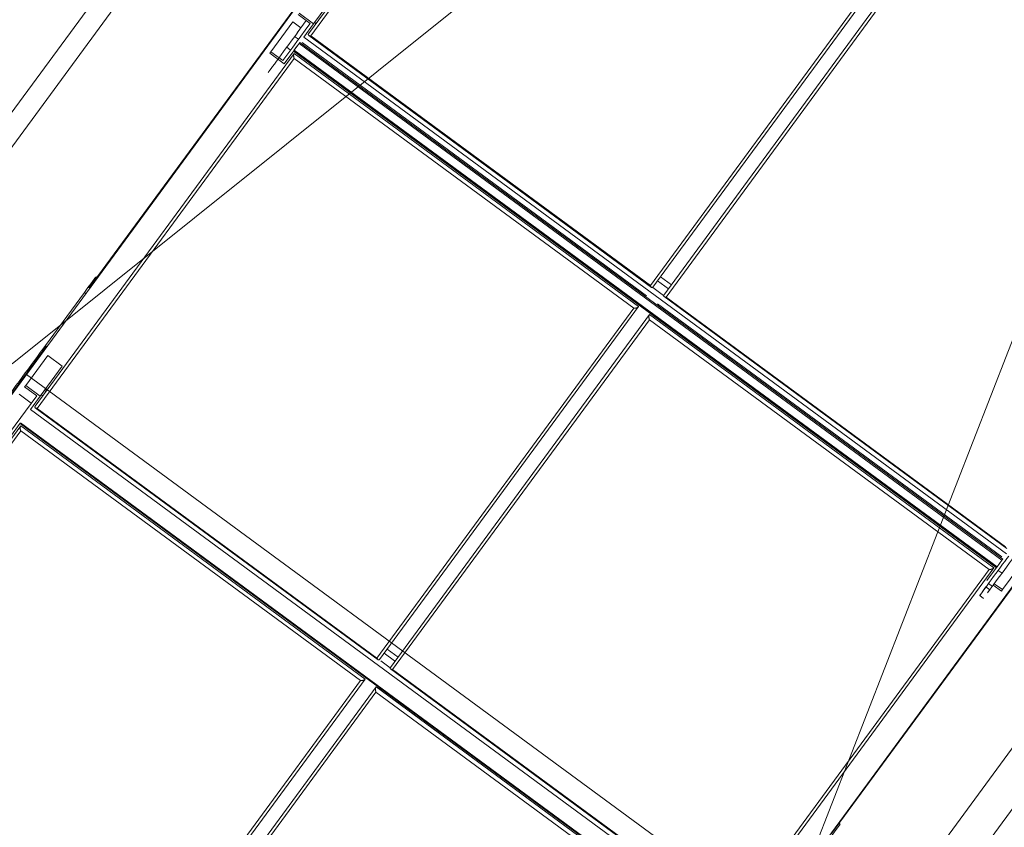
# Model space of a CAD drawing. Header units: metres. Extents: x 135583 to 135939, y 457896 to 458258.
# Tile 276 of 599: x 135787.65 to 135789.3, y 457938.96 to 457940.32. Entities that reach past the tile are written whole.
import ezdxf

# ---------------------------------------------------------------- set-up
doc = ezdxf.new("R2010")
doc.units = ezdxf.units.M
doc.linetypes.add('Hidden', pattern=[4, 2, -2])
doc.layers.add('NIEUWE INSTALLATIE', color=250, linetype='Continuous', lineweight=0)

msp = doc.modelspace()

# ---------------------------------------------------------------- linework, layer by layer
at = {"layer": 'NIEUWE INSTALLATIE', "linetype": 'Hidden'}
for p, q in [((135787.4541, 457939.9144), (135789.2893, 457942.4123)), ((135787.4541, 457939.9144), (135789.2893, 457942.4123)), ((135785.895, 457937.7927), (135787.8563, 457940.4623)), ((135788.5408, 457940.4645), (135787.6361, 457939.7399)), ((135788.5408, 457940.4645), (135787.6361, 457939.7399)), ((135788.9256, 457938.7926), (135789.3467, 457939.8725)), ((135788.9256, 457938.7926), (135789.3467, 457939.8725)), ((135787.6601, 457939.7223), (135788.9062, 457938.8068)), ((135787.6601, 457939.7223), (135788.9062, 457938.8068))]:
    msp.add_line(p, q, dxfattribs=at)
at = {"layer": 'NIEUWE INSTALLATIE'}
for p, q in [((135788.6058, 457941.0096), (135787.1564, 457939.0368)), ((135788.5659, 457940.8823), (135788.1322, 457940.2919)), ((135788.5658, 457940.8736), (135788.1358, 457940.2884)), ((135788.7044, 457939.8707), (135789.1343, 457940.4559)), ((135788.7088, 457939.8683), (135789.1425, 457940.4587)), ((135785.9025, 457937.7438), (135787.8845, 457940.4416)), ((135789.1607, 457940.4453), (135788.7269, 457939.8549)), ((135789.1605, 457940.4367), (135788.7306, 457939.8515)), ((135787.7652, 457939.8671), (135788.1369, 457940.373)), ((135788.1775, 457940.359), (135788.1407, 457940.309)), ((135788.1348, 457940.3094), (135788.1146, 457940.3242)), ((135788.1166, 457940.3268), (135788.1407, 457940.309)), ((135788.069, 457940.262), (135788.1057, 457940.312)), ((135788.1194, 457940.302), (135788.1057, 457940.312)), ((135788.1132, 457940.2935), (135788.1283, 457940.3141)), ((135788.131, 457940.3042), (135788.1148, 457940.2821)), ((135788.1407, 457940.309), (135788.1242, 457940.2865)), ((135788.131, 457940.3042), (135788.1348, 457940.3094)), ((135788.145, 457940.3093), (135788.1423, 457940.3112)), ((135789.3008, 457939.4221), (135788.1242, 457940.2865)), ((135788.1326, 457940.2894), (135788.7063, 457939.8679)), ((135788.7044, 457939.8707), (135788.1358, 457940.2884)), ((135788.1057, 457940.2698), (135788.0893, 457940.2474)), ((135788.0956, 457940.2695), (135788.102, 457940.2647)), ((135788.1154, 457940.283), (135788.1057, 457940.2698)), ((135788.1082, 457940.2648), (135788.1164, 457940.2759)), ((135788.1164, 457940.2759), (135788.1177, 457940.2776)), ((135789.293, 457939.4115), (135788.1164, 457940.2759)), ((135789.2943, 457939.4132), (135788.1177, 457940.2776)), ((135788.6982, 457939.8538), (135788.1216, 457940.2775)), ((135788.1082, 457940.2593), (135787.6745, 457939.6689)), ((135788.0671, 457940.2594), (135788.069, 457940.262)), ((135788.0913, 457940.2417), (135788.0671, 457940.2594)), ((135788.069, 457940.262), (135788.0891, 457940.2472)), ((135788.1073, 457940.2635), (135788.0913, 457940.2417)), ((135788.107, 457940.2631), (135789.2836, 457939.3986)), ((135788.1078, 457940.2642), (135789.2844, 457939.3998)), ((135789.2848, 457939.4004), (135788.1082, 457940.2648)), ((135788.6848, 457939.8356), (135788.1082, 457940.2593)), ((135788.1081, 457940.2506), (135787.6781, 457939.6654)), ((135788.0891, 457940.2472), (135788.0893, 457940.2474)), ((135788.1081, 457940.2506), (135788.6766, 457939.8329)), ((135788.3975, 457938.125), (135789.8469, 457940.0978)), ((135787.7784, 457939.8834), (135787.776, 457939.8852)), ((135788.7166, 457939.8788), (135788.7347, 457939.8655)), ((135788.7216, 457939.8857), (135788.7397, 457939.8723)), ((135787.6917, 457939.7704), (135787.757, 457939.8593)), ((135787.7594, 457939.8575), (135787.757, 457939.8593)), ((135787.766, 457939.8665), (135787.7636, 457939.8683)), ((135788.7266, 457939.8543), (135788.7083, 457939.8678)), ((135788.7163, 457939.8405), (135789.2929, 457939.4169)), ((135788.7273, 457939.8524), (135789.301, 457939.4309)), ((135788.7306, 457939.8515), (135789.2991, 457939.4338)), ((135788.6766, 457939.8329), (135788.2467, 457939.2477)), ((135788.2511, 457939.2452), (135788.6848, 457939.8356)), ((135788.703, 457939.8223), (135788.2692, 457939.2319)), ((135788.7028, 457939.8137), (135788.2729, 457939.2285)), ((135789.2714, 457939.396), (135788.7028, 457939.8137)), ((135789.2796, 457939.3987), (135788.703, 457939.8223)), ((135787.6226, 457939.673), (135787.6933, 457939.7692)), ((135787.6941, 457939.7686), (135787.6917, 457939.7704)), ((135787.6588, 457939.7037), (135787.6956, 457939.7538)), ((135787.7197, 457939.736), (135787.6956, 457939.7538)), ((135787.7197, 457939.736), (135787.683, 457939.686)), ((135787.6588, 457939.7037), (135787.6569, 457939.7012)), ((135787.6569, 457939.7012), (135787.6771, 457939.6864)), ((135787.683, 457939.686), (135787.6588, 457939.7037)), ((135787.6926, 457939.6935), (135787.69, 457939.6954)), ((135787.6939, 457939.6954), (135787.6913, 457939.6973)), ((135787.6771, 457939.6864), (135787.6314, 457939.6242)), ((135787.6681, 457939.6742), (135787.648, 457939.689)), ((135787.6665, 457939.6635), (135787.683, 457939.686)), ((135787.6872, 457939.6863), (135787.6846, 457939.6882)), ((135787.6665, 457939.6635), (135788.843, 457938.799)), ((135787.6748, 457939.6664), (135788.2486, 457939.2449)), ((135788.2467, 457939.2477), (135787.6781, 457939.6654)), ((135787.6501, 457939.6412), (135788.8267, 457938.7768)), ((135787.6505, 457939.6362), (135787.2167, 457939.0458)), ((135787.6503, 457939.6276), (135787.2204, 457939.0424)), ((135787.6335, 457939.6186), (135787.6496, 457939.6405)), ((135787.6493, 457939.64), (135788.8258, 457938.7756)), ((135787.6503, 457939.6276), (135788.2189, 457939.2099)), ((135788.2271, 457939.2126), (135787.6505, 457939.6362)), ((135789.6156, 457939.513), (135788.7145, 457938.2866)), ((135788.7631, 457938.2509), (135789.6642, 457939.4773)), ((135789.3795, 457939.46), (135789.0078, 457938.9541)), ((135789.2848, 457939.4004), (135789.293, 457939.4115)), ((135789.2939, 457939.3621), (135789.3307, 457939.4121)), ((135788.8414, 457938.8108), (135789.2714, 457939.396)), ((135788.8458, 457938.8083), (135789.2796, 457939.3987)), ((135789.2839, 457939.3991), (135789.2678, 457939.3772)), ((135789.2931, 457939.3897), (135789.2867, 457939.3944)), ((135789.2662, 457939.3666), (135789.2727, 457939.3619)), ((135789.2705, 457939.3724), (135789.2769, 457939.3676)), ((135789.2783, 457939.3695), (135789.292, 457939.3595)), ((135789.2939, 457939.3621), (135789.2802, 457939.3721)), ((135789.292, 457939.3595), (135789.2939, 457939.3621)), ((135789.2557, 457939.3522), (135789.2621, 457939.3475)), ((135788.2639, 457939.2626), (135788.282, 457939.2493)), ((135788.2588, 457939.2558), (135788.2763, 457939.243)), ((135788.2689, 457939.2313), (135788.253, 457939.243)), ((135788.2696, 457939.2294), (135788.8433, 457938.8079)), ((135787.7934, 457938.6222), (135788.2271, 457939.2126)), ((135788.2729, 457939.2285), (135788.8414, 457938.8108)), ((135788.2189, 457939.2099), (135787.789, 457938.6247)), ((135788.2452, 457939.1993), (135787.8115, 457938.6089)), ((135788.8218, 457938.7757), (135788.2452, 457939.1993)), ((135788.2451, 457939.1906), (135787.8151, 457938.6054)), ((135788.8136, 457938.7729), (135788.2451, 457939.1906)), ((135789.0219, 457938.9699), (135789.0029, 457938.944)), ((135789.0219, 457938.9699), (135789.0195, 457938.9717))]:
    msp.add_line(p, q, dxfattribs=at)
at = {"layer": 'NIEUWE INSTALLATIE', "flags": 128}
for points in [[(135788.109, 457940.2877), (135788.1106, 457940.2866), (135788.1122, 457940.2854), (135788.1138, 457940.2842), (135788.1154, 457940.283)], [(135788.0893, 457940.2474), (135788.0877, 457940.2486), (135788.0861, 457940.2498), (135788.0844, 457940.251), (135788.0828, 457940.2522)]]:
    msp.add_lwpolyline(points, dxfattribs=at)
at = {"layer": 'NIEUWE INSTALLATIE'}
for centre, major_axis, start_param, end_param in [((135788.0942, 457940.2676), (0.0296, 0.0403), 3.141593, 5.450176), ((135788.1105, 457940.2679), (0.00355, 0.00484), 2.74594, 8.034617), ((135787.7227, 457939.8127), (-0.0533, -0.0725), 2.792527, 4.014257), ((135787.6574, 457939.7238), (-0.0533, -0.0725), 4.014257, 5.585054), ((135789.9246, 457938.3721), (0.7401, 1.0074), 0.619075, 6.898665), ((135789.2853, 457939.3925), (-0.0296, -0.0403), 4.014257, 7.15585), ((135789.2917, 457939.3878), (-0.0296, -0.0403), 0.698132, 2.268928), ((135789.2907, 457939.4084), (-0.00355, -0.00484), 2.268928, 3.839724), ((135789.2871, 457939.4035), (-0.00355, -0.00484), 5.585054, 7.15585)]:
    msp.add_ellipse(centre, major_axis=major_axis, ratio=0.000001, start_param=start_param, end_param=end_param, dxfattribs=at)
for points, knots in [([(135788.1358, 457940.2884), (135788.1355, 457940.2885), (135788.1347, 457940.2885), (135788.1339, 457940.2887), (135788.1334, 457940.2889), (135788.1331, 457940.2891), (135788.1329, 457940.2892), (135788.1327, 457940.2893), (135788.1326, 457940.2894), (135788.1324, 457940.2895), (135788.1322, 457940.2897), (135788.1321, 457940.2898), (135788.132, 457940.29), (135788.1319, 457940.2901), (135788.1318, 457940.2903), (135788.1318, 457940.2905), (135788.1318, 457940.2907), (135788.1318, 457940.2909), (135788.1318, 457940.2911), (135788.1318, 457940.2913), (135788.132, 457940.2915), (135788.1321, 457940.2917), (135788.1322, 457940.2919)], [0, 0, 0, 0, 0.142857, 0.285714, 0.357143, 0.392857, 0.428571, 0.464286, 0.5, 0.535714, 0.571429, 0.607143, 0.642857, 0.678571, 0.714286, 0.75, 0.785714, 0.821429, 0.857143, 0.892857, 0.928571, 1, 1, 1, 1]), ([(135788.1082, 457940.2593), (135788.1081, 457940.2591), (135788.108, 457940.2589), (135788.1078, 457940.2585), (135788.1077, 457940.2582), (135788.1076, 457940.2579), (135788.1075, 457940.2576), (135788.1074, 457940.2573), (135788.1074, 457940.257), (135788.1073, 457940.2566), (135788.1073, 457940.2563), (135788.1072, 457940.2559), (135788.1072, 457940.2556), (135788.1072, 457940.2553), (135788.1072, 457940.2548), (135788.1073, 457940.2544), (135788.1073, 457940.2539), (135788.1073, 457940.2535), (135788.1075, 457940.2527), (135788.1077, 457940.2517), (135788.1079, 457940.251), (135788.1081, 457940.2506)], [0, 0, 0, 0, 0.071429, 0.107143, 0.142857, 0.178571, 0.214286, 0.25, 0.285714, 0.321429, 0.357143, 0.392857, 0.428571, 0.464286, 0.5, 0.571429, 0.607143, 0.642857, 0.714286, 0.857143, 1, 1, 1, 1]), ([(135788.7088, 457939.8683), (135788.7087, 457939.8681), (135788.7085, 457939.8679), (135788.7083, 457939.8678), (135788.7081, 457939.8676), (135788.7079, 457939.8676), (135788.7077, 457939.8675), (135788.7076, 457939.8675), (135788.7074, 457939.8675), (135788.7072, 457939.8675), (135788.707, 457939.8675), (135788.7068, 457939.8676), (135788.7067, 457939.8677), (135788.7065, 457939.8678), (135788.7063, 457939.8679), (135788.706, 457939.8681), (135788.7058, 457939.8683), (135788.7056, 457939.8685), (135788.7053, 457939.869), (135788.7048, 457939.8697), (135788.7045, 457939.8704), (135788.7044, 457939.8707)], [0, 0, 0, 0, 0.071429, 0.107143, 0.142857, 0.178571, 0.214286, 0.25, 0.285714, 0.321429, 0.357143, 0.392857, 0.428571, 0.464286, 0.5, 0.571429, 0.607143, 0.642857, 0.714286, 0.857143, 1, 1, 1, 1]), ([(135788.7306, 457939.8515), (135788.7302, 457939.8515), (135788.7295, 457939.8516), (135788.7286, 457939.8518), (135788.7281, 457939.852), (135788.7279, 457939.8521), (135788.7277, 457939.8522), (135788.7275, 457939.8523), (135788.7273, 457939.8525), (135788.7271, 457939.8526), (135788.727, 457939.8527), (135788.7269, 457939.8529), (135788.7268, 457939.853), (135788.7267, 457939.8532), (135788.7266, 457939.8533), (135788.7265, 457939.8535), (135788.7265, 457939.8537), (135788.7265, 457939.8539), (135788.7265, 457939.8541), (135788.7266, 457939.8543), (135788.7267, 457939.8546), (135788.7268, 457939.8548), (135788.7269, 457939.8549)], [0, 0, 0, 0, 0.142857, 0.285714, 0.357143, 0.392857, 0.428571, 0.464286, 0.5, 0.535714, 0.571429, 0.607143, 0.642857, 0.678571, 0.714286, 0.75, 0.785714, 0.821429, 0.857143, 0.892857, 0.928571, 1, 1, 1, 1]), ([(135788.6848, 457939.8356), (135788.6847, 457939.8355), (135788.6845, 457939.8353), (135788.6842, 457939.835), (135788.684, 457939.8348), (135788.6837, 457939.8346), (135788.6835, 457939.8345), (135788.6832, 457939.8343), (135788.6829, 457939.8341), (135788.6826, 457939.834), (135788.6823, 457939.8338), (135788.682, 457939.8337), (135788.6816, 457939.8336), (135788.6813, 457939.8335), (135788.6809, 457939.8334), (135788.6804, 457939.8333), (135788.68, 457939.8332), (135788.6796, 457939.8331), (135788.6788, 457939.833), (135788.6778, 457939.8329), (135788.677, 457939.8329), (135788.6766, 457939.8329)], [0, 0, 0, 0, 0.071429, 0.107143, 0.142857, 0.178571, 0.214286, 0.25, 0.285714, 0.321429, 0.357143, 0.392857, 0.428571, 0.464286, 0.5, 0.571429, 0.607143, 0.642857, 0.714286, 0.857143, 1, 1, 1, 1]), ([(135788.703, 457939.8223), (135788.7028, 457939.8222), (135788.7027, 457939.8219), (135788.7025, 457939.8216), (135788.7024, 457939.8213), (135788.7023, 457939.821), (135788.7022, 457939.8207), (135788.7022, 457939.8203), (135788.7021, 457939.82), (135788.7021, 457939.8197), (135788.702, 457939.8193), (135788.702, 457939.819), (135788.702, 457939.8187), (135788.702, 457939.8183), (135788.702, 457939.8179), (135788.702, 457939.8174), (135788.702, 457939.817), (135788.7021, 457939.8165), (135788.7022, 457939.8158), (135788.7024, 457939.8148), (135788.7027, 457939.814), (135788.7028, 457939.8137)], [0, 0, 0, 0, 0.071429, 0.107143, 0.142857, 0.178571, 0.214286, 0.25, 0.285714, 0.321429, 0.357143, 0.392857, 0.428571, 0.464286, 0.5, 0.571429, 0.607143, 0.642857, 0.714286, 0.857143, 1, 1, 1, 1]), ([(135787.6781, 457939.6654), (135787.6777, 457939.6654), (135787.677, 457939.6655), (135787.6762, 457939.6657), (135787.6757, 457939.6659), (135787.6754, 457939.666), (135787.6752, 457939.6661), (135787.675, 457939.6663), (135787.6748, 457939.6664), (135787.6747, 457939.6665), (135787.6745, 457939.6666), (135787.6744, 457939.6668), (135787.6743, 457939.6669), (135787.6742, 457939.6671), (135787.6741, 457939.6673), (135787.6741, 457939.6675), (135787.674, 457939.6676), (135787.674, 457939.6678), (135787.6741, 457939.668), (135787.6741, 457939.6682), (135787.6742, 457939.6685), (135787.6744, 457939.6687), (135787.6745, 457939.6689)], [0, 0, 0, 0, 0.142857, 0.285714, 0.357143, 0.392857, 0.428571, 0.464286, 0.5, 0.535714, 0.571429, 0.607143, 0.642857, 0.678571, 0.714286, 0.75, 0.785714, 0.821429, 0.857143, 0.892857, 0.928571, 1, 1, 1, 1]), ([(135787.6505, 457939.6362), (135787.6504, 457939.6361), (135787.6502, 457939.6358), (135787.6501, 457939.6355), (135787.65, 457939.6352), (135787.6499, 457939.6349), (135787.6498, 457939.6346), (135787.6497, 457939.6343), (135787.6496, 457939.6339), (135787.6496, 457939.6336), (135787.6495, 457939.6333), (135787.6495, 457939.6329), (135787.6495, 457939.6326), (135787.6495, 457939.6322), (135787.6495, 457939.6318), (135787.6495, 457939.6313), (135787.6496, 457939.6309), (135787.6496, 457939.6305), (135787.6497, 457939.6297), (135787.65, 457939.6287), (135787.6502, 457939.628), (135787.6503, 457939.6276)], [0, 0, 0, 0, 0.071429, 0.107143, 0.142857, 0.178571, 0.214286, 0.25, 0.285714, 0.321429, 0.357143, 0.392857, 0.428571, 0.464286, 0.5, 0.571429, 0.607143, 0.642857, 0.714286, 0.857143, 1, 1, 1, 1]), ([(135789.2714, 457939.396), (135789.2717, 457939.3959), (135789.2725, 457939.3959), (135789.2736, 457939.396), (135789.2743, 457939.3961), (135789.2748, 457939.3962), (135789.2751, 457939.3963), (135789.2754, 457939.3964), (135789.2757, 457939.3965), (135789.2761, 457939.3966), (135789.2764, 457939.3967), (135789.2767, 457939.3968), (135789.277, 457939.3969), (135789.2773, 457939.397), (135789.2776, 457939.3972), (135789.2779, 457939.3973), (135789.2782, 457939.3975), (135789.2785, 457939.3977), (135789.2787, 457939.3979), (135789.279, 457939.3981), (135789.2793, 457939.3983), (135789.2795, 457939.3985), (135789.2796, 457939.3987)], [0, 0, 0, 0, 0.142857, 0.285714, 0.357143, 0.392857, 0.428571, 0.464286, 0.5, 0.535714, 0.571429, 0.607143, 0.642857, 0.678571, 0.714286, 0.75, 0.785714, 0.821429, 0.857143, 0.892857, 0.928571, 1, 1, 1, 1]), ([(135788.2467, 457939.2477), (135788.2468, 457939.2474), (135788.2471, 457939.2467), (135788.2476, 457939.2459), (135788.2479, 457939.2455), (135788.2481, 457939.2453), (135788.2483, 457939.2451), (135788.2484, 457939.245), (135788.2486, 457939.2449), (135788.2488, 457939.2447), (135788.2489, 457939.2446), (135788.2491, 457939.2446), (135788.2493, 457939.2445), (135788.2495, 457939.2445), (135788.2497, 457939.2444), (135788.2498, 457939.2444), (135788.25, 457939.2445), (135788.2502, 457939.2445), (135788.2504, 457939.2446), (135788.2506, 457939.2447), (135788.2508, 457939.2449), (135788.251, 457939.2451), (135788.2511, 457939.2452)], [0, 0, 0, 0, 0.142857, 0.285714, 0.357143, 0.392857, 0.428571, 0.464286, 0.5, 0.535714, 0.571429, 0.607143, 0.642857, 0.678571, 0.714286, 0.75, 0.785714, 0.821429, 0.857143, 0.892857, 0.928571, 1, 1, 1, 1]), ([(135788.2729, 457939.2285), (135788.2725, 457939.2285), (135788.2718, 457939.2286), (135788.2709, 457939.2288), (135788.2704, 457939.229), (135788.2701, 457939.2291), (135788.2699, 457939.2292), (135788.2697, 457939.2293), (135788.2696, 457939.2294), (135788.2694, 457939.2296), (135788.2693, 457939.2297), (135788.2691, 457939.2298), (135788.269, 457939.23), (135788.2689, 457939.2302), (135788.2689, 457939.2303), (135788.2688, 457939.2305), (135788.2688, 457939.2307), (135788.2688, 457939.2309), (135788.2688, 457939.2311), (135788.2689, 457939.2313), (135788.269, 457939.2316), (135788.2691, 457939.2318), (135788.2692, 457939.2319)], [0, 0, 0, 0, 0.142857, 0.285714, 0.357143, 0.392857, 0.428571, 0.464286, 0.5, 0.535714, 0.571429, 0.607143, 0.642857, 0.678571, 0.714286, 0.75, 0.785714, 0.821429, 0.857143, 0.892857, 0.928571, 1, 1, 1, 1]), ([(135788.2271, 457939.2126), (135788.227, 457939.2125), (135788.2268, 457939.2123), (135788.2265, 457939.212), (135788.2263, 457939.2118), (135788.226, 457939.2116), (135788.2257, 457939.2114), (135788.2255, 457939.2113), (135788.2252, 457939.2111), (135788.2249, 457939.211), (135788.2245, 457939.2108), (135788.2242, 457939.2107), (135788.2239, 457939.2106), (135788.2236, 457939.2105), (135788.2232, 457939.2103), (135788.2227, 457939.2102), (135788.2223, 457939.2101), (135788.2219, 457939.2101), (135788.2211, 457939.2099), (135788.2201, 457939.2099), (135788.2193, 457939.2099), (135788.2189, 457939.2099)], [0, 0, 0, 0, 0.071429, 0.107143, 0.142857, 0.178571, 0.214286, 0.25, 0.285714, 0.321429, 0.357143, 0.392857, 0.428571, 0.464286, 0.5, 0.571429, 0.607143, 0.642857, 0.714286, 0.857143, 1, 1, 1, 1]), ([(135788.2452, 457939.1993), (135788.2451, 457939.1991), (135788.245, 457939.1989), (135788.2448, 457939.1985), (135788.2447, 457939.1983), (135788.2446, 457939.198), (135788.2445, 457939.1976), (135788.2444, 457939.1973), (135788.2444, 457939.197), (135788.2443, 457939.1967), (135788.2443, 457939.1963), (135788.2443, 457939.196), (135788.2443, 457939.1956), (135788.2442, 457939.1953), (135788.2443, 457939.1948), (135788.2443, 457939.1944), (135788.2443, 457939.194), (135788.2444, 457939.1935), (135788.2445, 457939.1928), (135788.2447, 457939.1918), (135788.245, 457939.191), (135788.2451, 457939.1906)], [0, 0, 0, 0, 0.071429, 0.107143, 0.142857, 0.178571, 0.214286, 0.25, 0.285714, 0.321429, 0.357143, 0.392857, 0.428571, 0.464286, 0.5, 0.571429, 0.607143, 0.642857, 0.714286, 0.857143, 1, 1, 1, 1])]:
    msp.add_open_spline(points, degree=3, knots=knots, dxfattribs=at)

doc.saveas('drawing.dxf')
